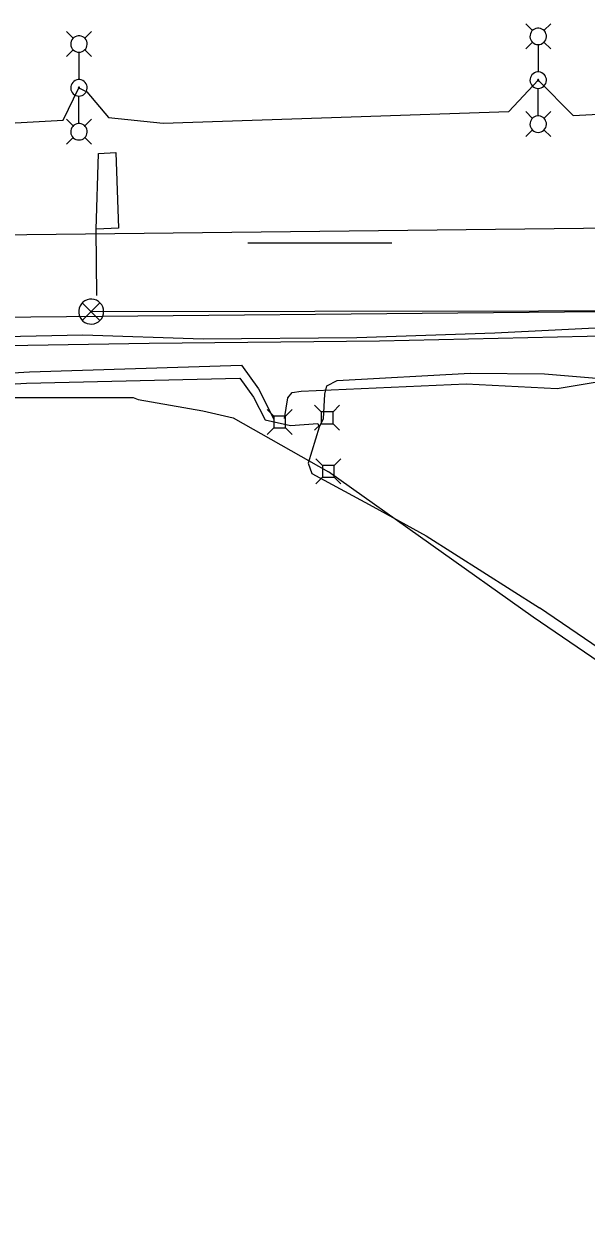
# Model space of a CAD drawing. Extents: x 596028 to 606371, y 330010 to 403088.
# Drawn here: x 602727 to 602875.6, y 401974.3 to 402289.7 of the extents above; entities that cross this region are included whole.
import ezdxf

# ---------------------------------------------------------------- set-up
doc = ezdxf.new("R2010")
doc.units = 0
for name, color, linetype in [('E_LTG', 7, 'Continuous'), ('E_LTG_CID', 7, 'Continuous'), ('E_SIG', 7, 'Continuous'), ('E_SIG_Loops', 7, 'Continuous'), ('E_UTL_E', 7, 'Continuous'), ('E_UTL_E_UG', 7, 'Continuous'), ('E_UTL_FO_UG_WINDSTREAM', 7, 'Continuous'), ('E_UTL_G_UG', 7, 'Continuous'), ('E_UTL_T', 7, 'Continuous'), ('E_UTL_T_UG', 7, 'Continuous'), ('E_UTL_W_UG', 7, 'Continuous')]:
    doc.layers.add(name, color=color, linetype=linetype)

msp = doc.modelspace()

# ---------------------------------------------------------------- linework, layer by layer
at = {"layer": 'E_LTG'}
for points in [[(602861.39, 402287.89), (602859.61, 402289.67)], [(602864.44, 402287.89), (602866.21, 402289.67)], [(602740.03, 402285.87), (602738.26, 402287.65)], [(602741.56, 402282.17), (602741.97, 402282.21), (602742.37, 402282.33), (602742.74, 402282.51), (602743.06, 402282.77), (602743.33, 402283.08), (602743.54, 402283.44), (602743.67, 402283.83), (602743.73, 402284.24), (602743.71, 402284.65), (602743.62, 402285.06), (602743.44, 402285.43), (602743.2, 402285.77), (602742.9, 402286.06), (602742.56, 402286.28), (602742.17, 402286.43), (602741.77, 402286.51), (602741.35, 402286.51), (602740.95, 402286.43), (602740.56, 402286.28), (602740.22, 402286.06), (602739.92, 402285.77), (602739.68, 402285.43), (602739.5, 402285.06), (602739.41, 402284.65), (602739.39, 402284.24), (602739.45, 402283.83), (602739.58, 402283.44), (602739.79, 402283.08), (602740.06, 402282.77), (602740.38, 402282.51), (602740.75, 402282.33), (602741.15, 402282.21), (602741.56, 402282.17)], [(602743.08, 402285.87), (602744.86, 402287.65)], [(602862.92, 402284.19), (602863.33, 402284.23), (602863.72, 402284.35), (602864.09, 402284.53), (602864.42, 402284.79), (602864.69, 402285.1), (602864.89, 402285.46), (602865.03, 402285.85), (602865.09, 402286.26), (602865.07, 402286.67), (602864.97, 402287.08), (602864.8, 402287.45), (602864.56, 402287.79), (602864.26, 402288.07), (602863.91, 402288.3), (602863.53, 402288.45), (602863.12, 402288.53), (602862.71, 402288.53), (602862.3, 402288.45), (602861.92, 402288.3), (602861.57, 402288.07), (602861.27, 402287.79), (602861.03, 402287.45), (602860.86, 402287.08), (602860.76, 402286.67), (602860.74, 402286.26), (602860.8, 402285.85), (602860.94, 402285.46), (602861.14, 402285.1), (602861.41, 402284.79), (602861.74, 402284.53), (602862.11, 402284.35), (602862.5, 402284.23), (602862.92, 402284.19)], [(602861.39, 402284.84), (602859.61, 402283.07)], [(602862.91, 402284.15), (602862.91, 402276.97)], [(602864.44, 402284.84), (602866.21, 402283.07)], [(602740.03, 402282.82), (602738.26, 402281.05)], [(602741.56, 402282.13), (602741.56, 402274.95)], [(602743.08, 402282.82), (602744.86, 402281.05)], [(602862.91, 402272.62), (602863.33, 402272.66), (602863.72, 402272.78), (602864.09, 402272.97), (602864.42, 402273.22), (602864.69, 402273.54), (602864.89, 402273.9), (602865.03, 402274.29), (602865.09, 402274.7), (602865.07, 402275.11), (602864.97, 402275.51), (602864.8, 402275.89), (602864.56, 402276.22), (602864.26, 402276.51), (602863.91, 402276.73), (602863.53, 402276.89), (602863.12, 402276.96), (602862.71, 402276.96), (602862.3, 402276.89), (602861.92, 402276.73), (602861.57, 402276.51), (602861.27, 402276.22), (602861.03, 402275.89), (602860.86, 402275.51), (602860.76, 402275.11), (602860.74, 402274.7), (602860.8, 402274.29), (602860.94, 402273.9), (602861.14, 402273.54), (602861.41, 402273.22), (602861.74, 402272.97), (602862.11, 402272.78), (602862.5, 402272.66), (602862.91, 402272.62)], [(602741.56, 402270.6), (602741.97, 402270.64), (602742.37, 402270.76), (602742.74, 402270.95), (602743.06, 402271.2), (602743.33, 402271.52), (602743.54, 402271.88), (602743.67, 402272.27), (602743.73, 402272.68), (602743.71, 402273.09), (602743.62, 402273.49), (602743.44, 402273.87), (602743.2, 402274.2), (602742.9, 402274.49), (602742.56, 402274.71), (602742.17, 402274.87), (602741.77, 402274.95), (602741.35, 402274.95), (602740.95, 402274.87), (602740.56, 402274.71), (602740.21, 402274.49), (602739.92, 402274.2), (602739.68, 402273.87), (602739.5, 402273.49), (602739.41, 402273.09), (602739.39, 402272.68), (602739.45, 402272.27), (602739.58, 402271.88), (602739.79, 402271.52), (602740.06, 402271.2), (602740.38, 402270.95), (602740.75, 402270.76), (602741.15, 402270.64), (602741.56, 402270.6)], [(602862.91, 402274.63), (602862.95, 402274.64), (602862.98, 402274.64), (602863, 402274.66), (602863.03, 402274.68), (602863.05, 402274.7), (602863.07, 402274.73), (602863.08, 402274.76), (602863.08, 402274.79), (602863.08, 402274.82), (602863.07, 402274.85), (602863.06, 402274.88), (602863.04, 402274.91), (602863.02, 402274.93), (602862.99, 402274.95), (602862.96, 402274.96), (602862.93, 402274.96), (602862.9, 402274.96), (602862.87, 402274.96), (602862.84, 402274.95), (602862.81, 402274.93), (602862.79, 402274.91), (602862.77, 402274.88), (602862.76, 402274.85), (602862.75, 402274.82), (602862.75, 402274.79), (602862.75, 402274.76), (602862.76, 402274.73), (602862.78, 402274.7), (602862.8, 402274.68), (602862.82, 402274.66), (602862.85, 402274.64), (602862.88, 402274.64), (602862.91, 402274.63)], [(602741.56, 402272.61), (602741.59, 402272.62), (602741.62, 402272.62), (602741.65, 402272.64), (602741.67, 402272.66), (602741.7, 402272.68), (602741.71, 402272.71), (602741.72, 402272.74), (602741.73, 402272.77), (602741.72, 402272.8), (602741.72, 402272.83), (602741.7, 402272.86), (602741.69, 402272.89), (602741.66, 402272.91), (602741.64, 402272.93), (602741.61, 402272.94), (602741.58, 402272.95), (602741.54, 402272.95), (602741.51, 402272.94), (602741.48, 402272.93), (602741.46, 402272.91), (602741.43, 402272.89), (602741.42, 402272.86), (602741.4, 402272.83), (602741.39, 402272.8), (602741.39, 402272.77), (602741.4, 402272.74), (602741.41, 402272.71), (602741.42, 402272.68), (602741.44, 402272.66), (602741.47, 402272.64), (602741.5, 402272.62), (602741.53, 402272.62), (602741.56, 402272.61)], [(602741.56, 402263.39), (602741.56, 402270.57)], [(602862.92, 402265.41), (602862.92, 402272.59)], [(602740.04, 402262.7), (602738.26, 402264.48)], [(602743.08, 402262.7), (602744.86, 402264.48)], [(602861.39, 402264.72), (602859.62, 402266.5)], [(602862.91, 402261.02), (602863.33, 402261.06), (602863.72, 402261.18), (602864.09, 402261.37), (602864.42, 402261.62), (602864.69, 402261.93), (602864.89, 402262.29), (602865.03, 402262.68), (602865.09, 402263.09), (602865.07, 402263.51), (602864.97, 402263.91), (602864.8, 402264.28), (602864.56, 402264.62), (602864.26, 402264.91), (602863.91, 402265.13), (602863.53, 402265.28), (602863.12, 402265.36), (602862.71, 402265.36), (602862.3, 402265.28), (602861.92, 402265.13), (602861.57, 402264.91), (602861.27, 402264.62), (602861.03, 402264.28), (602860.86, 402263.91), (602860.76, 402263.51), (602860.74, 402263.09), (602860.8, 402262.68), (602860.94, 402262.29), (602861.14, 402261.93), (602861.41, 402261.62), (602861.74, 402261.37), (602862.11, 402261.18), (602862.5, 402261.06), (602862.91, 402261.02)], [(602864.44, 402264.72), (602866.21, 402266.5)], [(602741.56, 402259), (602741.97, 402259.04), (602742.37, 402259.16), (602742.74, 402259.35), (602743.06, 402259.6), (602743.33, 402259.91), (602743.54, 402260.27), (602743.67, 402260.66), (602743.73, 402261.07), (602743.71, 402261.49), (602743.62, 402261.89), (602743.44, 402262.26), (602743.2, 402262.6), (602742.9, 402262.89), (602742.56, 402263.11), (602742.17, 402263.26), (602741.77, 402263.34), (602741.35, 402263.34), (602740.95, 402263.26), (602740.56, 402263.11), (602740.21, 402262.89), (602739.92, 402262.6), (602739.68, 402262.26), (602739.5, 402261.89), (602739.41, 402261.49), (602739.39, 402261.07), (602739.45, 402260.66), (602739.58, 402260.27), (602739.79, 402259.91), (602740.06, 402259.6), (602740.38, 402259.35), (602740.75, 402259.16), (602741.15, 402259.04), (602741.56, 402259)], [(602861.39, 402261.67), (602859.62, 402259.9)], [(602864.44, 402261.67), (602866.21, 402259.9)], [(602740.04, 402259.65), (602738.26, 402257.88)], [(602743.08, 402259.65), (602744.86, 402257.88)]]:
    msp.add_lwpolyline(points, dxfattribs=at)
at = {"layer": 'E_LTG_CID'}
msp.add_lwpolyline([(602675.07, 402262.08), (602676.07, 402262.72), (602692.09, 402263.42), (602723.11, 402263.48), (602737.36, 402264.21), (602741.56, 402272.78), (602743.61, 402271.7), (602749.4, 402264.91), (602763.84, 402263.47), (602813.45, 402265.08), (602855.18, 402266.55), (602862.91, 402274.8), (602872.14, 402265.51), (602897.13, 402266.78), (602920.32, 402266.89), (602969.9, 402266.9), (602993.7, 402271.33), (602998.27, 402267.03), (603003.69, 402265.74), (603019.03, 402265.61), (603073.32, 402268.4), (603108.87, 402272.13), (603158.69, 402274.42), (603170.1, 402273.75)], dxfattribs=at)
at = {"layer": 'E_SIG'}
for points in [[(602748.08, 402213.67), (602748.02, 402214.3), (602747.85, 402214.9), (602747.56, 402215.46), (602747.17, 402215.95), (602746.7, 402216.36), (602746.15, 402216.67), (602745.56, 402216.88), (602744.94, 402216.97), (602744.31, 402216.94), (602743.7, 402216.79), (602743.13, 402216.53), (602742.62, 402216.17), (602742.19, 402215.71), (602741.85, 402215.18), (602741.62, 402214.6), (602741.5, 402213.99), (602741.5, 402213.36), (602741.62, 402212.74), (602741.85, 402212.16), (602742.19, 402211.63), (602742.62, 402211.18), (602743.13, 402210.81), (602743.7, 402210.55), (602744.31, 402210.41), (602744.94, 402210.38), (602745.56, 402210.47), (602746.15, 402210.67), (602746.7, 402210.98), (602747.17, 402211.4), (602747.56, 402211.89), (602747.85, 402212.45), (602748.02, 402213.05), (602748.08, 402213.67)], [(602747.04, 402216.01), (602742.43, 402211.35)], [(602742.43, 402215.96), (602747.09, 402211.31)]]:
    msp.add_lwpolyline(points, dxfattribs=at)
at = {"layer": 'E_SIG_Loops'}
for points in [[(602746.26, 402217.97), (602746.14, 402235.4), (602746.71, 402255.46), (602751.29, 402255.71), (602751.99, 402235.71), (602746.23, 402235.44)], [(602786.22, 402231.87), (602824.22, 402231.87)]]:
    msp.add_lwpolyline(points, dxfattribs=at)
at = {"layer": 'E_UTL_E'}
for points in [[(602805.6, 402187.18), (602803.84, 402188.93)], [(602808.69, 402187.18), (602810.44, 402188.93)], [(602793.06, 402186.05), (602791.3, 402187.8)], [(602796.15, 402186.05), (602793.06, 402186.05)], [(602793.06, 402186.05), (602793.06, 402182.95)], [(602796.15, 402186.05), (602797.9, 402187.8)], [(602796.15, 402182.95), (602796.15, 402186.05)], [(602808.69, 402187.18), (602805.6, 402187.18)], [(602805.6, 402187.18), (602805.6, 402184.08)], [(602808.69, 402184.08), (602808.69, 402187.18)], [(602793.06, 402182.95), (602791.3, 402181.2)], [(602793.06, 402182.95), (602796.15, 402182.95)], [(602796.15, 402182.95), (602797.9, 402181.2)], [(602805.6, 402184.08), (602803.84, 402182.33)], [(602805.6, 402184.08), (602808.69, 402184.08)], [(602808.69, 402184.08), (602810.44, 402182.33)]]:
    msp.add_lwpolyline(points, dxfattribs=at)
at = {"layer": 'E_UTL_E_UG'}
for points in [[(602744.78, 402213.67), (602922.1, 402213.96)], [(602133.5, 402178.21), (602133.5, 402183.47), (602134.55, 402184.28), (602137.55, 402184.15), (602167.27, 402187.93), (602228.06, 402192.03), (602262.03, 402194.8), (602345.17, 402194.34), (602397.14, 402194.87), (602441.32, 402195.47), (602516.56, 402194.76), (602595.04, 402195.74), (602643.27, 402195.87), (602675.9, 402194.64), (602728.51, 402197.73), (602784.49, 402199.57), (602788.97, 402193.3), (602793.05, 402185.24)], [(602795.83, 402185.47), (602796.72, 402190.87), (602797.91, 402192.33), (602800.24, 402192.65), (602843.89, 402194.61), (602867.94, 402193.41), (602893.85, 402197.69), (602943.15, 402196.26), (602969.69, 402190.58), (602988.05, 402183.97)], [(602263.31, 402190.41), (602345.38, 402190.78), (602396.26, 402190.98), (602441.34, 402192.27), (602516.11, 402191.61), (602595.69, 402193.1), (602642.63, 402192.84), (602678.26, 402191.27), (602679.1, 402191.52), (602679.64, 402191.96), (602727.72, 402194.8), (602784.07, 402196.06), (602787.65, 402191.06), (602790.79, 402185.13), (602797.43, 402183.58), (602804.68, 402184.1), (602805.03, 402183.15), (602802.09, 402173.62), (602803.12, 402170.92), (602819.18, 402162.2), (602833.27, 402154.43), (602863.26, 402135.45)], [(602805.03, 402183.15), (602806.22, 402185.37), (602806.55, 402191.89), (602807.03, 402194.06), (602809.8, 402195.46), (602844.95, 402197.38), (602864.62, 402197.25), (602890.95, 402195.05), (602907.6, 402196.29), (602912.71, 402194.98), (602919.79, 402194.78)], [(602928.25, 400908.29), (602924.98, 401144.54), (602909.01, 401273.91), (602905.1, 401556.19), (602980.48, 401631.28), (602974.52, 401948.74), (602923.53, 401947.78), (602920.75, 402096.25), (602863.26, 402135.45)]]:
    msp.add_lwpolyline(points, dxfattribs=at)
at = {"layer": 'E_UTL_FO_UG_WINDSTREAM'}
msp.add_lwpolyline([(602391.29, 402208.24), (602391.99, 402208.04), (602428.68, 402210.91), (602462.51, 402214.52), (602505.56, 402215.11), (602596.73, 402214.4), (602667.45, 402214.41), (602678.26, 402212.58), (602710, 402212.1), (602879.31, 402213.67), (602882.77, 402213.76), (602905.91, 402213.1), (602929.73, 402207.21), (602951.71, 402192.06), (602976.14, 402164.03), (602986.63, 402141.19), (602991.54, 402133.92), (603006.63, 402122.51), (603018.62, 402118.96), (603070.14, 402108.27), (603095.11, 402103.71), (603123.19, 402101.18), (603211.79, 402095.42)], dxfattribs=at)
at = {"layer": 'E_UTL_G_UG'}
msp.add_lwpolyline([(602256.12, 402219.17), (602319.43, 402219.72), (602388.73, 402219.64), (602493.14, 402221.22), (602506.34, 402210.62), (602551.39, 402210.82), (602614.89, 402211.54), (602656.62, 402211.58), (602685.95, 402208.92), (602705.48, 402206.78), (602742.56, 402207.55), (602774.39, 402206.52), (602814.98, 402206.84), (602851.46, 402208.07), (602885.08, 402209.78), (602912.29, 402211.33), (602912.62, 402204.75), (602924.62, 402184.69), (602939.45, 402159.3), (602944.11, 402146.06)], dxfattribs=at)
at = {"layer": 'E_UTL_T'}
for points in [[(602805.88, 402173), (602804.13, 402174.76)], [(602808.98, 402173), (602805.88, 402173)], [(602805.88, 402173), (602805.88, 402169.91)], [(602808.98, 402173), (602810.73, 402174.76)], [(602808.98, 402169.91), (602808.98, 402173)], [(602805.88, 402169.91), (602804.13, 402168.16)], [(602805.88, 402169.91), (602808.98, 402169.91)], [(602808.98, 402169.91), (602810.73, 402168.16)]]:
    msp.add_lwpolyline(points, dxfattribs=at)
at = {"layer": 'E_UTL_T_UG'}
for points in [[(602202.96, 402210.35), (602277.4, 402207.84), (602312.64, 402204.11), (602400.4, 402201.38), (602440.57, 402201.79), (602490.89, 402201.46), (602492.59, 402201.35), (602544.05, 402202.75), (602596.44, 402203.52), (602651.86, 402204.61), (602701.24, 402204.39), (602760.08, 402205.37), (602820.95, 402205.95), (602883.71, 402207.38), (602885.57, 402207.31)], [(602674.5, 402189.96), (602697.03, 402190.95), (602755.89, 402190.97), (602757.16, 402190.46), (602774.3, 402187.46), (602782.31, 402185.61), (602807.52, 402171.38)], [(602921.98, 401144.34), (602906.02, 401273.7), (602902.08, 401557.42), (602977.45, 401632.51), (602971.58, 401945.68), (602920.59, 401944.73), (602917.78, 402094.64), (602861.57, 402132.97), (602807.52, 402171.38)]]:
    msp.add_lwpolyline(points, dxfattribs=at)
at = {"layer": 'E_UTL_W_UG'}
msp.add_line((601826.21, 402224.15), (602954.68, 402236.58), dxfattribs=at)

doc.saveas('drawing.dxf')
